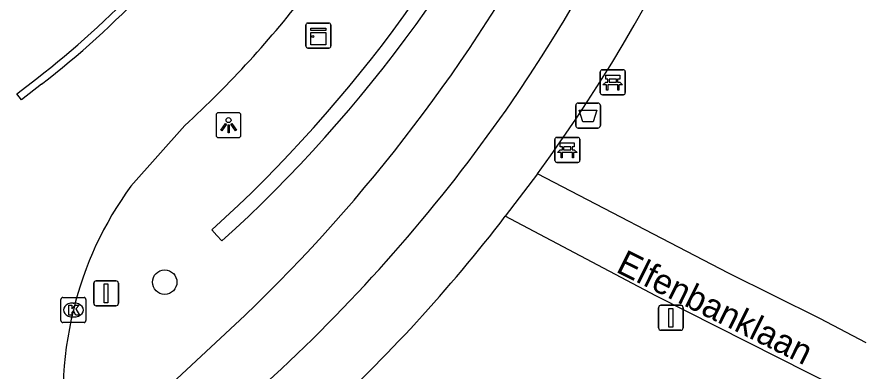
# Model space of a CAD drawing. Extents: x 162675 to 163482, y 379761 to 381227.
# Drawn here: x 162699.56 to 162733.6, y 380754.7 to 380768.91 of the extents above; entities that cross this region are included whole.
import ezdxf

# ---------------------------------------------------------------- set-up
doc = ezdxf.new("R2010")
doc.units = 0
for name, color, linetype in [('IMGEO_Afvalbak', 7, 'Continuous'), ('IMGEO_Bank', 7, 'Continuous'), ('IMGEO_Boom', 7, 'Continuous'), ('IMGEO_Fietspad_gesloten', 7, 'Continuous'), ('IMGEO_Haag', 7, 'Continuous'), ('IMGEO_Kast', 7, 'Continuous'), ('IMGEO_Kolk', 7, 'Continuous'), ('IMGEO_Lichtpunt', 7, 'Continuous'), ('IMGEO_Openbare_ruimte_label', 7, 'Continuous'), ('IMGEO_Rijbaan_regionaal_gesloten', 7, 'Continuous'), ('IMGEO_Verkeersbordpaal', 7, 'Continuous'), ('IMGEO_Voetpad_open', 7, 'Continuous')]:
    doc.layers.add(name, color=color, linetype=linetype)

msp = doc.modelspace()

# ---------------------------------------------------------------- linework, layer by layer
at = {"layer": 'IMGEO_Afvalbak'}
for p, q in [((162722.057, 380765.466), (162722.847, 380765.466)), ((162722.847, 380765.466), (162722.057, 380765.466)), ((162721.957, 380764.566), (162721.957, 380765.366)), ((162721.957, 380765.366), (162721.957, 380764.566)), ((162722.947, 380765.366), (162722.947, 380764.566)), ((162722.947, 380764.566), (162722.947, 380765.366)), ((162722.847, 380764.466), (162722.057, 380764.466)), ((162722.057, 380764.466), (162722.847, 380764.466))]:
    msp.add_line(p, q, dxfattribs=at)
msp.add_lwpolyline([(162722.1, 380765.18), (162722.804, 380765.18), (162722.655, 380764.71), (162722.249, 380764.71), (162722.1, 380765.18)], dxfattribs=at)
for centre, start, end in [((162722.057, 380765.366), 90, 180), ((162722.057, 380765.366), 90, 180), ((162722.847, 380765.366), 0, 90), ((162722.847, 380765.366), 360, 90), ((162722.057, 380764.566), 180, 270), ((162722.057, 380764.566), 180, 270), ((162722.847, 380764.566), 270, 0), ((162722.847, 380764.566), 270, 0)]:
    msp.add_arc(centre, 0.1, start, end, dxfattribs=at)
at = {"layer": 'IMGEO_Bank'}
for p, q in [((162722.943, 380765.875), (162722.943, 380766.716)), ((162722.943, 380766.716), (162722.943, 380765.875)), ((162723.018, 380766.8), (162723.859, 380766.8)), ((162723.859, 380766.8), (162723.018, 380766.8)), ((162723.943, 380766.725), (162723.943, 380765.884)), ((162723.943, 380765.884), (162723.943, 380766.725)), ((162723.64, 380766.198), (162723.247, 380766.198)), ((162723.252, 380766.306), (162723.252, 380766.412)), ((162723.296, 380766.412), (162723.296, 380766.306)), ((162723.584, 380766.418), (162723.302, 380766.418)), ((162723.302, 380766.3), (162723.584, 380766.3)), ((162723.59, 380766.306), (162723.59, 380766.412)), ((162723.634, 380766.412), (162723.634, 380766.306)), ((162723.868, 380765.8), (162723.027, 380765.8)), ((162723.027, 380765.8), (162723.868, 380765.8)), ((162721.122, 380763.165), (162721.122, 380764.006)), ((162721.122, 380764.006), (162721.122, 380763.165)), ((162721.197, 380764.09), (162722.038, 380764.09)), ((162722.038, 380764.09), (162721.197, 380764.09)), ((162722.122, 380764.015), (162722.122, 380763.174)), ((162722.122, 380763.174), (162722.122, 380764.015)), ((162721.819, 380763.488), (162721.426, 380763.488)), ((162721.431, 380763.596), (162721.431, 380763.702)), ((162721.475, 380763.702), (162721.475, 380763.596)), ((162721.763, 380763.708), (162721.481, 380763.708)), ((162721.481, 380763.59), (162721.763, 380763.59)), ((162721.769, 380763.596), (162721.769, 380763.702)), ((162721.813, 380763.702), (162721.813, 380763.596)), ((162722.047, 380763.09), (162721.206, 380763.09)), ((162721.206, 380763.09), (162722.047, 380763.09))]:
    msp.add_line(p, q, dxfattribs=at)
for points in [[(162723.246, 380766.418), (162723.16, 380766.418), (162723.16, 380766.579), (162723.723, 380766.579), (162723.723, 380766.418), (162723.64, 380766.418)], [(162723.19, 380766.198), (162723.048, 380766.198), (162723.16, 380766.3), (162723.246, 380766.3)], [(162723.24, 380766.191), (162723.24, 380765.984), (162723.197, 380765.984), (162723.197, 380766.191)], [(162723.64, 380766.3), (162723.723, 380766.3), (162723.835, 380766.198), (162723.696, 380766.198)], [(162723.69, 380766.191), (162723.69, 380765.984), (162723.646, 380765.984), (162723.646, 380766.191)], [(162721.425, 380763.708), (162721.339, 380763.708), (162721.339, 380763.869), (162721.902, 380763.869), (162721.902, 380763.708), (162721.819, 380763.708)], [(162721.369, 380763.488), (162721.227, 380763.488), (162721.339, 380763.59), (162721.425, 380763.59)], [(162721.419, 380763.481), (162721.419, 380763.274), (162721.376, 380763.274), (162721.376, 380763.481)], [(162721.819, 380763.59), (162721.902, 380763.59), (162722.014, 380763.488), (162721.875, 380763.488)], [(162721.869, 380763.481), (162721.869, 380763.274), (162721.825, 380763.274), (162721.825, 380763.481)]]:
    msp.add_lwpolyline(points, dxfattribs=at)
for centre, radius, start, end in [((162723.021, 380766.722), 0.0779, 92.4484, 184.2845), ((162723.021, 380766.722), 0.0779, 92.4484, 184.2845), ((162723.865, 380766.722), 0.0779, 2.4484, 94.2845), ((162723.865, 380766.722), 0.0779, 2.4484, 94.2845), ((162723.19, 380766.191), 0.00671, 2.8957, 87.1043), ((162723.247, 380766.191), 0.00671, 92.8957, 177.1043), ((162723.245, 380766.411), 0.00671, 2.8957, 87.1043), ((162723.245, 380766.307), 0.00671, 272.8957, 357.1043), ((162723.302, 380766.411), 0.00671, 92.8957, 177.1043), ((162723.302, 380766.307), 0.00671, 182.8957, 267.1043), ((162723.584, 380766.411), 0.00671, 2.8957, 87.1043), ((162723.584, 380766.307), 0.00671, 272.8957, 357.1043), ((162723.641, 380766.411), 0.00671, 92.8957, 177.1043), ((162723.641, 380766.307), 0.00671, 182.8957, 267.1043), ((162723.639, 380766.191), 0.00671, 2.8957, 87.1043), ((162723.696, 380766.191), 0.00671, 92.8957, 177.1043), ((162723.021, 380765.878), 0.0779, 182.4484, 274.2845), ((162723.021, 380765.878), 0.0779, 182.4484, 274.2845), ((162723.865, 380765.878), 0.0779, 272.4484, 4.2845), ((162723.865, 380765.878), 0.0779, 272.4484, 4.2845), ((162721.2, 380764.012), 0.0779, 92.4484, 184.2845), ((162721.2, 380764.012), 0.0779, 92.4484, 184.2845), ((162722.044, 380764.012), 0.0779, 2.4484, 94.2845), ((162722.044, 380764.012), 0.0779, 2.4484, 94.2845), ((162721.369, 380763.481), 0.00671, 2.8957, 87.1043), ((162721.426, 380763.481), 0.00671, 92.8957, 177.1043), ((162721.424, 380763.701), 0.00671, 2.8957, 87.1043), ((162721.424, 380763.597), 0.00671, 272.8957, 357.1043), ((162721.481, 380763.701), 0.00671, 92.8957, 177.1043), ((162721.481, 380763.597), 0.00671, 182.8957, 267.1043), ((162721.763, 380763.701), 0.00671, 2.8957, 87.1043), ((162721.763, 380763.597), 0.00671, 272.8957, 357.1043), ((162721.82, 380763.701), 0.00671, 92.8957, 177.1043), ((162721.82, 380763.597), 0.00671, 182.8957, 267.1043), ((162721.818, 380763.481), 0.00671, 2.8957, 87.1043), ((162721.875, 380763.481), 0.00671, 92.8957, 177.1043), ((162721.2, 380763.168), 0.0779, 182.4484, 274.2845), ((162721.2, 380763.168), 0.0779, 182.4484, 274.2845), ((162722.044, 380763.168), 0.0779, 272.4484, 4.2845), ((162722.044, 380763.168), 0.0779, 272.4484, 4.2845)]:
    msp.add_arc(centre, radius, start, end, dxfattribs=at)
at = {"layer": 'IMGEO_Boom'}
msp.add_circle((162705.482, 380758.298), 0.489, dxfattribs=at)
at = {"layer": 'IMGEO_Fietspad_gesloten'}
for points in [[(162708.692, 380756.965), (162704.609, 380753.161), (162703.144, 380751.796), (162702.435, 380751.064)], [(162703.127, 380748.403), (162703.865, 380749.078), (162704.874, 380750), (162710.161, 380754.833)]]:
    msp.add_lwpolyline(points, dxfattribs=at)
for centre, radius, start, end in [((162667.568, 380801.19), 62.918, 325.09359, 349.9331), ((162663.334, 380804.346), 65.592, 313.75062, 331.54371), ((162665.197, 380803.035), 65.918, 313.00932, 324.95744)]:
    msp.add_arc(centre, radius, start, end, dxfattribs=at)
at = {"layer": 'IMGEO_Haag'}
msp.add_lwpolyline([(162707.375, 380760.393), (162707.576, 380760.171), (162707.778, 380759.948)], dxfattribs=at)
for centre, radius, start, end in [((162669.974, 380801.735), 55.75, 312.1348, 335.837), ((162669.943, 380801.755), 56.386, 312.1446, 335.8483)]:
    msp.add_arc(centre, radius, start, end, dxfattribs=at)
at = {"layer": 'IMGEO_Kast'}
for p, q in [((162711.141, 380767.744), (162711.141, 380768.585)), ((162711.141, 380768.585), (162711.141, 380767.744)), ((162711.216, 380768.669), (162712.057, 380768.669)), ((162712.057, 380768.669), (162711.216, 380768.669)), ((162712.141, 380768.594), (162712.141, 380767.753)), ((162712.141, 380767.753), (162712.141, 380768.594)), ((162712.066, 380767.669), (162711.225, 380767.669)), ((162711.225, 380767.669), (162712.066, 380767.669))]:
    msp.add_line(p, q, dxfattribs=at)
for points in [[(162711.336, 380768.459), (162711.936, 380768.459), (162711.936, 380768.374), (162711.336, 380768.374), (162711.336, 380768.459)], [(162711.336, 380768.284), (162711.936, 380768.284), (162711.936, 380767.795), (162711.336, 380767.795), (162711.336, 380768.284)]]:
    msp.add_lwpolyline(points, dxfattribs=at)
msp.add_circle((162711.42, 380768.133), 0.0377, dxfattribs=at)
for centre, start, end in [((162711.219, 380768.591), 92.4484, 184.2845), ((162711.219, 380768.591), 92.4484, 184.2845), ((162712.063, 380768.591), 2.4484, 94.2845), ((162712.063, 380768.591), 2.4484, 94.2845), ((162711.219, 380767.747), 182.4484, 274.2845), ((162711.219, 380767.747), 182.4484, 274.2845), ((162712.063, 380767.747), 272.4484, 4.2845), ((162712.063, 380767.747), 272.4484, 4.2845)]:
    msp.add_arc(centre, 0.0779, start, end, dxfattribs=at)
at = {"layer": 'IMGEO_Kolk'}
for p, q in [((162701.395, 380757.683), (162702.247, 380757.683)), ((162701.32, 380756.757), (162701.32, 380757.609)), ((162701.808, 380757.463), (162701.833, 380757.463)), ((162702.321, 380757.609), (162702.321, 380756.757)), ((162702.247, 380756.683), (162701.395, 380756.683)), ((162701.831, 380756.903), (162701.806, 380756.903))]:
    msp.add_line(p, q, dxfattribs=at)
for points in [[(162701.395, 380757.683), (162702.247, 380757.683)], [(162701.32, 380756.757), (162701.32, 380757.609)], [(162701.641, 380757.383), (162701.764, 380757.383), (162701.764, 380757.232), (162701.894, 380757.383), (162702.058, 380757.383), (162701.912, 380757.232), (162702.065, 380756.983), (162701.913, 380756.983), (162701.828, 380757.147), (162701.764, 380757.08), (162701.764, 380756.983), (162701.641, 380756.983), (162701.641, 380757.383)], [(162702.321, 380757.609), (162702.321, 380756.757)], [(162702.247, 380756.683), (162701.395, 380756.683)]]:
    msp.add_lwpolyline(points, dxfattribs=at)
for centre, start, end in [((162701.397, 380757.607), 91.552, 178.448), ((162701.397, 380757.607), 91.552, 178.448), ((162702.245, 380757.607), 1.552, 88.448), ((162702.245, 380757.607), 1.552, 88.448), ((162701.397, 380756.759), 181.552, 268.448), ((162701.397, 380756.759), 181.552, 268.448), ((162702.245, 380756.759), 271.552, 358.448), ((162702.245, 380756.759), 271.552, 358.448)]:
    msp.add_arc(centre, 0.0765, start, end, dxfattribs=at)
for centre, major_axis, ratio, start_param, end_param in [((162701.807, 380757.183), (-0.387, 0.002), 0.722429, 4.712389, 7.853982), ((162701.832, 380757.183), (-0.39, 0.002), 0.717154, 1.570796, 4.712389)]:
    msp.add_ellipse(centre, major_axis=major_axis, ratio=ratio, start_param=start_param, end_param=end_param, dxfattribs=at)
at = {"layer": 'IMGEO_Lichtpunt'}
for p, q in [((162707.543, 380764.985), (162707.543, 380764.178)), ((162707.543, 380764.985), (162707.543, 380764.178)), ((162708.445, 380765.08), (162707.637, 380765.08)), ((162708.445, 380765.08), (162707.637, 380765.08)), ((162708.539, 380764.178), (162708.539, 380764.985)), ((162708.539, 380764.178), (162708.539, 380764.985)), ((162707.637, 380764.084), (162708.445, 380764.084)), ((162707.637, 380764.084), (162708.445, 380764.084))]:
    msp.add_line(p, q, dxfattribs=at)
for points in [[(162707.917, 380764.649), (162707.956, 380764.621), (162707.768, 380764.359), (162707.73, 380764.386), (162707.917, 380764.649)], [(162708.019, 380764.601), (162708.066, 380764.601), (162708.066, 380764.279), (162708.019, 380764.279), (162708.019, 380764.601)], [(162708.129, 380764.621), (162708.167, 380764.648), (162708.354, 380764.386), (162708.315, 380764.358), (162708.129, 380764.621)]]:
    msp.add_lwpolyline(points, dxfattribs=at)
msp.add_circle((162708.042, 380764.783), 0.0994, dxfattribs=at)
for centre, start, end in [((162707.637, 380764.985), 90, 180), ((162707.637, 380764.985), 90, 180), ((162708.445, 380764.985), 0, 90), ((162708.445, 380764.985), 0, 90), ((162707.637, 380764.178), 180, 270), ((162707.637, 380764.178), 180, 270), ((162708.445, 380764.178), 270, 0), ((162708.445, 380764.178), 270, 360)]:
    msp.add_arc(centre, 0.0946, start, end, dxfattribs=at)
at = {"layer": 'IMGEO_Rijbaan_regionaal_gesloten'}
for points in [[(162700.54, 380766.216), (162699.742, 380765.6), (162699.559, 380765.837), (162700.357, 380766.454)], [(162704.129, 380762.133), (162706.282, 380764.562)]]:
    msp.add_lwpolyline(points, dxfattribs=at)
for centre, radius, start, end in [((162678.829, 380794.422), 35.294, 307.5866, 316.7851), ((162678.678, 380794.587), 35.817, 307.617, 316.7616), ((162678.388, 380795.066), 41.335, 312.4402, 322.6356), ((162715.194, 380753.961), 13.756, 143.5516, 166.4527), ((162715.753, 380753.729), 14.354, 166.0775, 190.1737)]:
    msp.add_arc(centre, radius, start, end, dxfattribs=at)
at = {"layer": 'IMGEO_Verkeersbordpaal'}
for p, q in [((162702.736, 380758.351), (162703.526, 380758.351)), ((162703.526, 380758.351), (162702.736, 380758.351)), ((162702.636, 380757.451), (162702.636, 380758.251)), ((162702.636, 380758.251), (162702.636, 380757.451)), ((162703.626, 380758.251), (162703.626, 380757.451)), ((162703.626, 380757.451), (162703.626, 380758.251)), ((162703.526, 380757.351), (162702.736, 380757.351)), ((162702.736, 380757.351), (162703.526, 380757.351)), ((162725.377, 380757.374), (162726.167, 380757.374)), ((162726.167, 380757.374), (162725.377, 380757.374)), ((162725.277, 380756.474), (162725.277, 380757.274)), ((162725.277, 380757.274), (162725.277, 380756.474)), ((162726.267, 380757.274), (162726.267, 380756.474)), ((162726.267, 380756.474), (162726.267, 380757.274)), ((162726.167, 380756.374), (162725.377, 380756.374)), ((162725.377, 380756.374), (162726.167, 380756.374))]:
    msp.add_line(p, q, dxfattribs=at)
for points in [[(162703.056, 380758.226), (162703.206, 380758.226), (162703.206, 380757.476), (162703.056, 380757.476), (162703.056, 380758.226)], [(162725.697, 380757.249), (162725.847, 380757.249), (162725.847, 380756.499), (162725.697, 380756.499), (162725.697, 380757.249)]]:
    msp.add_lwpolyline(points, dxfattribs=at)
for centre, start, end in [((162702.736, 380758.251), 90, 180), ((162702.736, 380758.251), 90, 180), ((162703.526, 380758.251), 0, 90), ((162703.526, 380758.251), 360, 90), ((162702.736, 380757.451), 180, 270), ((162702.736, 380757.451), 180, 270), ((162703.526, 380757.451), 270, 0), ((162703.526, 380757.451), 270, 0), ((162725.377, 380757.274), 90, 180), ((162725.377, 380757.274), 90, 180), ((162726.167, 380757.274), 0, 90), ((162726.167, 380757.274), 360, 90), ((162725.377, 380756.474), 180, 270), ((162725.377, 380756.474), 180, 270), ((162726.167, 380756.474), 270, 0), ((162726.167, 380756.474), 270, 0)]:
    msp.add_arc(centre, 0.1, start, end, dxfattribs=at)
at = {"layer": 'IMGEO_Voetpad_open'}
for points in [[(162720.427, 380762.638), (162719.136, 380760.933)], [(162733.599, 380755.873), (162731.749, 380756.838), (162728.08, 380758.661), (162720.427, 380762.638)], [(162732.522, 380754.035), (162725.177, 380757.753), (162719.136, 380760.933)]]:
    msp.add_lwpolyline(points, dxfattribs=at)
for centre, radius, start, end in [((162668.388, 380800.832), 64.551, 323.72302, 348.91123), ((162668.942, 380799.531), 63.318, 312.43176, 322.44029)]:
    msp.add_arc(centre, radius, start, end, dxfattribs=at)

# ---------------------------------------------------------------- texts
at = {"layer": 'IMGEO_Openbare_ruimte_label'}
msp.add_text('Elfenbanklaan', height=1, rotation=333.6399, dxfattribs=at).set_placement((162723.531, 380758.726))

doc.saveas('drawing.dxf')
